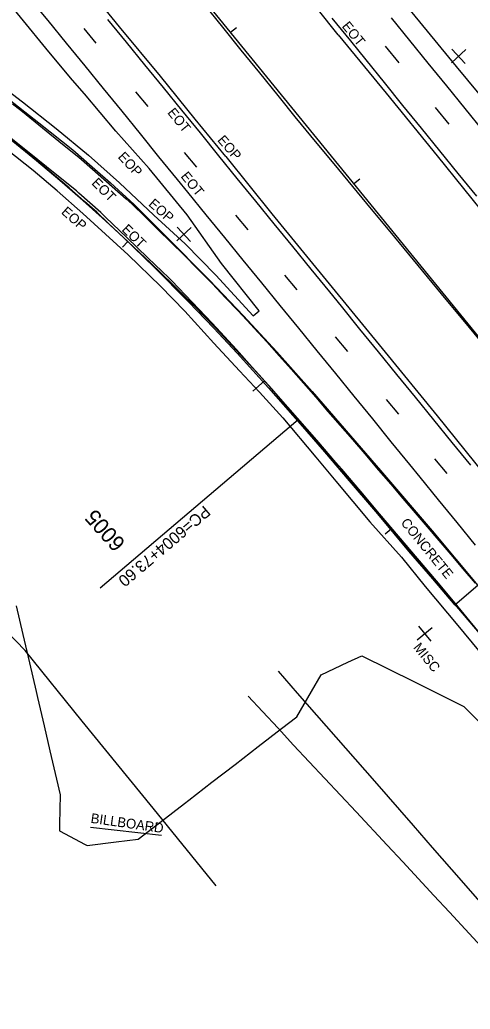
# Model space of a CAD drawing. Extents: x 2132221 to 2141942, y 535736 to 547298.
# Drawn here: x 2138929 to 2139159, y 539001 to 539508 of the extents above; entities that cross this region are included whole.
import ezdxf

# ---------------------------------------------------------------- set-up
doc = ezdxf.new("R2010")
doc.units = 0
for name, color, linetype in [('RD_EX_BldgApp', 7, 'Continuous'), ('RD_EX_Conc', 7, 'Continuous'), ('RD_EX_Conc_txCode', 7, 'Continuous'), ('RD_EX_Driveway', 7, 'Continuous'), ('RD_EX_Fence_Other', 7, 'Continuous'), ('RD_EX_GuardRail', 7, 'Continuous'), ('RD_EX_Misc', 7, 'Continuous'), ('RD_EX_Misc_txCode', 7, 'Continuous'), ('RD_EX_Road', 7, 'Continuous'), ('RD_EX_Road_txCode', 7, 'Continuous'), ('RD_EX_VEG', 7, 'Continuous'), ('RD_HC_Cl', 7, 'Continuous'), ('RD_HC_Data', 7, 'Continuous'), ('RD_HC_Data_Tic', 7, 'Continuous'), ('RD_HC_TX_Sta50', 7, 'Continuous')]:
    doc.layers.add(name, color=color, linetype=linetype)

msp = doc.modelspace()

# ---------------------------------------------------------------- linework, layer by layer
at = {"layer": 'RD_EX_BldgApp'}
msp.add_line((2138964.75, 539094.84), (2139001.18, 539090.69), dxfattribs=at)
at = {"layer": 'RD_EX_Conc'}
for points in [[(2138920.63, 539469.55), (2138938.26, 539455.75), (2138955.64, 539441.81), (2138965.66, 539433.2), (2138975.05, 539424.97), (2138987.13, 539413.75)], [(2138981.7, 539396.96), (2138973.87, 539404.18), (2138967.95, 539409.86), (2138961.74, 539415.41), (2138953.76, 539422.42), (2138946.37, 539428.64), (2138939.71, 539434.37), (2138928.91, 539443.06), (2138920.5, 539449.58)], [(2138987.13, 539413.75), (2139002.75, 539398.15), (2139025.69, 539375.05), (2139043.11, 539356.82), (2139060.23, 539338.38), (2139078.21, 539318.04), (2139097.92, 539295.31), (2139113.22, 539277.6), (2139139.63, 539246.62), (2139151.88, 539232.01), (2139163.15, 539218.6), (2139151.28, 539208.59)], [(2138981.7, 539396.96), (2138997.43, 539381.68), (2139014.87, 539363.98), (2139027.9, 539350.43), (2139039.89, 539337.57), (2139055.89, 539319.92), (2139072.12, 539301.45), (2139084.51, 539287.13), (2139096.2, 539273.42), (2139111.79, 539255.25), (2139127.65, 539236.27), (2139139.84, 539221.95), (2139151.28, 539208.59)]]:
    msp.add_lwpolyline(points, dxfattribs=at)
at = {"layer": 'RD_EX_Driveway'}
for points in [[(2139060.78, 539174.72), (2139070.65, 539163.42), (2139080.53, 539152.13), (2139100.28, 539129.55), (2139110.15, 539118.26), (2139129.9, 539095.68), (2139139.78, 539084.39), (2139149.65, 539073.1), (2139228.65, 538982.77)], [(2139199.24, 538996.22), (2139168.81, 539029.29), (2139158.67, 539040.31), (2139148.62, 539051.23), (2139140.63, 539059.79), (2139124.66, 539076.92), (2139116.68, 539085.48), (2139100.71, 539102.6), (2139092.73, 539111.17), (2139084.74, 539119.73), (2139076.76, 539128.29), (2139068.77, 539136.85), (2139060.79, 539145.42), (2139052.8, 539153.98), (2139045.45, 539161.87)]]:
    msp.add_lwpolyline(points, dxfattribs=at)
at = {"layer": 'RD_EX_Fence_Other'}
msp.add_lwpolyline([(2139029.12, 539064.7), (2138996.89, 539104.44), (2138960.47, 539149.12), (2138931.34, 539185.34), (2138888.29, 539229.68)], dxfattribs=at)
at = {"layer": 'RD_EX_GuardRail'}
msp.add_lwpolyline([(2139166.01, 539342.1), (2139156.45, 539353.66), (2139146.89, 539365.22), (2139137.34, 539376.78), (2139127.78, 539388.35), (2139118.23, 539399.91), (2139108.67, 539411.47), (2139099.12, 539423.03), (2139089.56, 539434.6), (2139080.01, 539446.16), (2139070.45, 539457.72), (2139070.25, 539457.96), (2139060.83, 539469.63), (2139051.4, 539481.3), (2139041.97, 539492.97), (2139032.55, 539504.64), (2139023.12, 539516.31)], dxfattribs=at)
at = {"layer": 'RD_EX_Misc'}
for p, q in [((2138961.25, 539504), (2138967.55, 539496.47)), ((2139115.56, 539494.91), (2139122.58, 539486.46)), ((2139149.55, 539486.42), (2139156.9, 539493.2)), ((2139149.83, 539493.49), (2139156.62, 539486.14)), ((2138987.81, 539471.55), (2138994.1, 539464.02)), ((2139141.28, 539463.46), (2139148.3, 539455.01)), ((2139012.73, 539440.55), (2139019.02, 539433.02)), ((2139039.03, 539408.37), (2139045.33, 539400.85)), ((2139008.88, 539395.17), (2139016.23, 539401.96)), ((2139009.17, 539402.24), (2139015.95, 539394.89)), ((2139064.12, 539377.59), (2139070.41, 539370.06)), ((2139089.98, 539346.05), (2139096.27, 539338.52)), ((2139116.2, 539313.84), (2139122.49, 539306.32)), ((2139140.88, 539283.44), (2139147.18, 539275.91)), ((2139132.01, 539190.7), (2139139.75, 539197.02)), ((2139132.72, 539197.73), (2139139.04, 539189.99))]:
    msp.add_line(p, q, dxfattribs=at)
for points in [[(2139161.91, 539239.27), (2139152.44, 539250.9), (2139142.97, 539262.53), (2139133.49, 539274.16), (2139128.2, 539280.66), (2139118.73, 539292.29), (2139109.26, 539303.92), (2139099.78, 539315.55), (2139090.31, 539327.18), (2139080.84, 539338.81), (2139071.36, 539350.44), (2139061.89, 539362.07), (2139052.42, 539373.7), (2139042.95, 539385.33), (2139033.47, 539396.96), (2139024, 539408.59), (2139014.53, 539420.22), (2139009.27, 539426.68), (2138999.81, 539438.32), (2138990.35, 539449.96), (2138980.89, 539461.6), (2138971.43, 539473.24), (2138961.96, 539484.88), (2138952.5, 539496.52), (2138943.04, 539508.16), (2138933.58, 539519.79)], [(2139088.39, 539509.28), (2139097.83, 539497.63), (2139105.69, 539487.93), (2139115.14, 539476.28), (2139124.59, 539464.63), (2139134.03, 539452.97), (2139143.48, 539441.32), (2139152.92, 539429.67), (2139162.37, 539418.02)], [(2139118.63, 539509.56), (2139128.09, 539497.92), (2139137.54, 539486.27), (2139147, 539474.63), (2139156.46, 539462.99), (2139165.91, 539451.34)], [(2138973.52, 539508.68), (2138982.98, 539497.04), (2138992.44, 539485.4), (2139001.91, 539473.76), (2139011.37, 539462.13), (2139020.83, 539450.49), (2139030.3, 539438.85), (2139039.76, 539427.21), (2139049.22, 539415.57), (2139058.69, 539403.94), (2139068.15, 539392.3), (2139077.61, 539380.66), (2139087.08, 539369.02), (2139093.07, 539361.65), (2139102.54, 539350.01), (2139112, 539338.37), (2139121.46, 539326.73), (2139130.93, 539315.1), (2139140.39, 539303.46), (2139149.85, 539291.82), (2139159.32, 539280.18)], [(2138924.86, 539465.34), (2138929.05, 539462.14), (2138936.47, 539456.12), (2138943.89, 539450.1), (2138951.31, 539444.09), (2138958.73, 539438.07), (2138961.59, 539435.75), (2138968.74, 539429.42), (2138975.9, 539423.08), (2138983.05, 539416.74), (2138985.99, 539414.13), (2138992.82, 539407.44), (2138999.65, 539400.74), (2139005.92, 539394.6), (2139012.66, 539387.8), (2139019.39, 539381.01), (2139026.13, 539374.22), (2139027.17, 539373.16), (2139033.75, 539366.21), (2139040.33, 539359.26), (2139046.91, 539352.32), (2139048.58, 539350.54), (2139055, 539343.44), (2139061.41, 539336.34), (2139067.56, 539329.52), (2139073.83, 539322.29), (2139080.09, 539315.05), (2139086.36, 539307.82), (2139092.62, 539300.58), (2139098.89, 539293.35), (2139105.15, 539286.11), (2139106.09, 539285.03), (2139112.3, 539277.75), (2139118.51, 539270.47), (2139124.72, 539263.18), (2139130.93, 539255.9), (2139137.14, 539248.62), (2139143.05, 539241.69), (2139149.26, 539234.41), (2139155.47, 539227.13), (2139161.68, 539219.85)], [(2139168.65, 539188.55), (2139159.18, 539200.19), (2139151.57, 539209.53), (2139141.88, 539220.98), (2139132.19, 539232.42), (2139122.49, 539243.87), (2139112.8, 539255.32), (2139103.11, 539266.77), (2139093.41, 539278.21), (2139090.46, 539281.7), (2139080.6, 539293.01), (2139070.74, 539304.31), (2139060.88, 539315.62), (2139057.6, 539319.38), (2139047.58, 539330.55), (2139039.5, 539339.56), (2139029.33, 539350.59), (2139027.1, 539353.01), (2139016.73, 539363.84), (2139006.35, 539374.68), (2139004.92, 539376.17), (2138994.1, 539386.56), (2138983.27, 539396.94), (2138972.45, 539407.32), (2138970.02, 539409.65), (2138958.85, 539419.66), (2138957.57, 539420.81), (2138945.88, 539430.21), (2138934.19, 539439.61), (2138922.5, 539449.01)]]:
    msp.add_lwpolyline(points, dxfattribs=at)
at = {"layer": 'RD_EX_Road'}
for points in [[(2139091.61, 539500.85), (2139070.03, 539527.85), (2139051.02, 539551.07), (2139034.45, 539571.61), (2139016.67, 539593.31), (2138998.83, 539615.42), (2138984.12, 539633.55), (2138967.89, 539653.58), (2138953.39, 539671.39), (2138936.89, 539691.8), (2138925.26, 539706)], [(2139033.97, 539438.5), (2139018.39, 539457.54), (2139000.57, 539479.57), (2138979.67, 539504.94), (2138960.78, 539528.18), (2138951.27, 539539.95), (2138930.91, 539564.98), (2138914.44, 539585.02)], [(2138994.72, 539432.27), (2138977.77, 539451.45), (2138961.68, 539470.57), (2138955.59, 539477.49), (2138943.4, 539492.05), (2138928.92, 539509.78), (2138911.53, 539531.01)], [(2139176.18, 539455.46), (2139152.19, 539484.54), (2139120.07, 539523.87)], [(2139091.61, 539500.85), (2139116.11, 539470.91), (2139142.21, 539438.76), (2139169.3, 539405.24), (2139196.88, 539371.33), (2139227.93, 539333.03), (2139254.03, 539300.61), (2139280.61, 539268.25), (2139306.4, 539236.11), (2139331.33, 539205.71), (2139361.55, 539168.47), (2139395.82, 539126.38), (2139441.48, 539070.46)], [(2138908.57, 539482.68), (2138929.87, 539466.52), (2138947.2, 539452.78), (2138963.72, 539439.07), (2138979.64, 539424.85), (2138997.21, 539408.4)], [(2138984.06, 539387.96), (2138972.5, 539398.63), (2138960.81, 539409.24), (2138947.74, 539420.79), (2138935.39, 539431.21), (2138922.25, 539441.72)], [(2139033.97, 539438.5), (2139057.67, 539408.97), (2139088.53, 539371.38), (2139114.04, 539340.1), (2139142.27, 539305.51), (2139171.3, 539269.51), (2139204.11, 539229.16), (2139231.44, 539195.62), (2139265.99, 539153.29), (2139295.59, 539116.81), (2139325.06, 539080.48), (2139354.51, 539044.88), (2139380.3, 539013)], [(2138997.21, 539408.4), (2139013.15, 539393.73), (2139028.91, 539377.59), (2139048.02, 539356.72), (2139051.2, 539359.28), (2139031.84, 539383.6), (2139014.31, 539408.46), (2138994.72, 539432.27)], [(2138984.06, 539387.96), (2139000.62, 539372.06), (2139013.06, 539359.13), (2139027.85, 539342.8), (2139041.08, 539328.64), (2139051.26, 539317.73), (2139063.16, 539304.45), (2139080.11, 539284.35), (2139090.44, 539272.08), (2139107.78, 539251.3), (2139124.01, 539233.14), (2139136.15, 539218.13), (2139152.87, 539198.1), (2139170.82, 539176.46), (2139187.94, 539156.41), (2139204.81, 539135.98), (2139226.35, 539110), (2139249.08, 539083.16), (2139273.66, 539053.99), (2139296.81, 539026.84), (2139327.17, 538991.23)]]:
    msp.add_lwpolyline(points, dxfattribs=at)
at = {"layer": 'RD_EX_VEG'}
for points in [[(2138926.7, 539208.18), (2138930.09, 539193.57), (2138933.48, 539178.96), (2138936.87, 539164.34), (2138937.59, 539161.23), (2138940.98, 539146.62), (2138943.92, 539133.91), (2138947.31, 539119.3), (2138949.17, 539111.3), (2138948.88, 539096.31), (2138948.81, 539092.82), (2138962.07, 539085.81), (2138962.96, 539085.34), (2138977.85, 539087.16), (2138989.14, 539088.55), (2139001, 539097.72), (2139012.87, 539106.9), (2139015.05, 539108.59), (2139026.91, 539117.76), (2139038.78, 539126.94), (2139050.64, 539136.12), (2139062.51, 539145.3), (2139070.36, 539151.38), (2139077.9, 539164.34), (2139082.87, 539172.89), (2139096.47, 539179.23), (2139103.77, 539182.64)], [(2139103.77, 539182.64), (2139117.2, 539175.96), (2139130.63, 539169.27), (2139144.06, 539162.59), (2139155.97, 539156.66), (2139166.45, 539145.93), (2139176.94, 539135.2), (2139187.42, 539124.48), (2139197.91, 539113.75), (2139208.39, 539103.02), (2139218.88, 539092.3), (2139227.01, 539083.97), (2139236.57, 539072.42), (2139246.13, 539060.86), (2139255.69, 539049.3), (2139265.25, 539037.74), (2139274.82, 539026.18), (2139284.38, 539014.62), (2139293.94, 539003.06), (2139303.5, 538991.51)]]:
    msp.add_lwpolyline(points, dxfattribs=at)
at = {"layer": 'RD_HC_Cl'}
for p, q in [((2136971.61, 542041.65), (2141699.63, 536226.46)), ((2140040.76, 538159.86), (2139071.15, 539303.56))]:
    msp.add_line(p, q, dxfattribs=at)
for centre, radius, start, end in [((2140423.86, 540266.28), 1442.1, 180.87321, 215.0249), ((2138238.15, 538594.85), 1093.7, 40.39109, 144.99812)]:
    msp.add_arc(centre, radius, start, end, dxfattribs=at)
at = {"layer": 'RD_HC_Data'}
msp.add_line((2139071.15, 539303.56), (2138969.63, 539217.19), dxfattribs=at)
at = {"layer": 'RD_HC_Data_Tic'}
for p, q in [((2139036.4, 539502.08), (2139039.5, 539504.6)), ((2139099.49, 539424.49), (2139102.59, 539427.01)), ((2138983.87, 539394.89), (2138981.14, 539391.97)), ((2139053.8, 539323.46), (2139047.83, 539318.13)), ((2139118.74, 539247.42), (2139115.69, 539244.84))]:
    msp.add_line(p, q, dxfattribs=at)

# ---------------------------------------------------------------- texts
at = {"layer": 'RD_EX_Conc_txCode'}
msp.add_text('CONCRETE', height=5, rotation=309.1951, dxfattribs=at).set_placement((2139123.35, 539250.63))
at = {"layer": 'RD_EX_Misc_txCode'}
for s, rotation, p in [('EOT', 309.3235, (2139093.21, 539505.09)), ('EOT', 309.3235, (2139003.86, 539460.8)), ('EOT', 309.3235, (2139010.68, 539428.15)), ('EOT', 315.2048, (2138964.99, 539424.46)), ('EOT', 315.2048, (2138980.4, 539400.7)), (' MISC', 309.2571, (2139128.56, 539188.14)), ('BILLBOARD', 351.9167, (2138964.62, 539097.02))]:
    msp.add_text(s, height=5, rotation=rotation, dxfattribs=at).set_placement(p)
at = {"layer": 'RD_EX_Road_txCode'}
for rotation, p in [(310.807, (2139029.44, 539446.66)), (312.8201, (2138978.48, 539437.99)), (318.6338, (2138949.42, 539409.48)), (318.6338, (2138994.08, 539413.57))]:
    msp.add_text('EOP', height=5, rotation=rotation, dxfattribs=at).set_placement(p)
at = {"layer": 'RD_HC_Data'}
msp.add_text('PC=6004+73.60', height=6, rotation=220.3911, dxfattribs=at).set_placement((2139022.94, 539259.92))
at = {"layer": 'RD_HC_TX_Sta50'}
msp.add_text('6005', height=8, rotation=131.7741, dxfattribs=at).set_placement((2138983.06, 539240.54))

doc.saveas('drawing.dxf')
